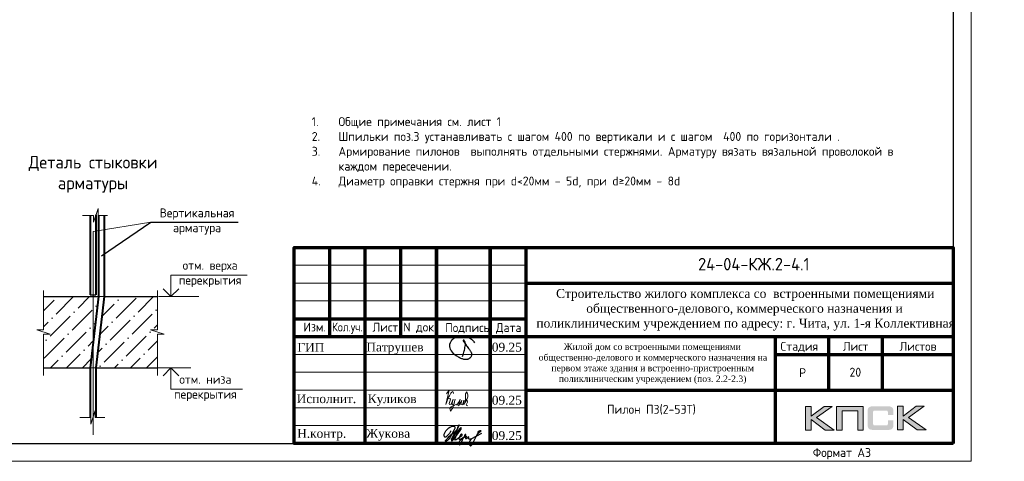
# Model space of a CAD drawing. Header units: millimetres. Extents: x 263826 to 1718326, y -423071 to 70137.
# Tile 332 of 486: x 607486 to 635115, y -198192 to -185802. Entities that reach past the tile are written whole.
import ezdxf
from ezdxf.enums import TextEntityAlignment as Align

# ---------------------------------------------------------------- set-up
doc = ezdxf.new("R2010")
doc.units = ezdxf.units.MM
doc.linetypes.add('CENTER2', pattern=[28.575, 19.05, -3.175, 3.175, -3.175])
for name, color, linetype in [('PDF7_Text', 7, 'Continuous'), ('PDF8_Text', 7, 'Continuous'), ('Рамка печать', 7, 'Continuous'), ('ТОЛСТЫЕ_ОСНОВНЫЕ', 6, 'Continuous')]:
    doc.layers.add(name, color=color, linetype=linetype)
for name, color, linetype, lineweight in [('Выноски', 20, 'Continuous', 20), ('Каркасы ригель', 3, 'Continuous', 0), ('подоснова', 151, 'Continuous', 5), ('размер', 1, 'Continuous', 25), ('РАЗМЕРЫ', 1, 'Continuous', 9), ('Рамка', 7, 'Continuous', 70), ('Текст', 7, 'Continuous', 25), ('ТОНКИЕ', 7, 'Continuous', 9)]:
    doc.layers.add(name, color=color, linetype=linetype, lineweight=lineweight)
doc.styles.add('GOST-2.304_Type-B', font='GOST_Common.ttf')
doc.styles.add('PDF Times New Roman', font='times.ttf')
doc.styles.add('style1', font='GOST_Common.ttf', dxfattribs={"height": 500})
doc.styles.add('style_Tonin', font='simplex.shx', dxfattribs={"width": 0.9})
doc.styles.add('ГОСТ', font='GOST_Common.ttf')
doc.dimstyles.new('20', dxfattribs={"dimtxt": 2.5, "dimasz": 2.5, "dimexe": 1.25, "dimexo": 0.625, "dimtad": 1, "dimdec": 0, "dimlfac": 20, "dimtxsty": 'style_Tonin', "dimblk": 'ARCHTICK', "dimcen": 0, "dimclrt": 256, "dimadec": 0, "dimazin": 0, "dimtfac": 1, "dimtdec": 0, "dimtmove": 0, "dimatfit": 0, "dimfxl": 1, "dimarcsym": 0})

# ---------------------------------------------------------------- blocks, each defined once
blk = doc.blocks.new('11')
at = {"layer": 'Выноски'}
for p, q in [((47885, 66608), (47944, 66700)), ((47944, 66700), (47962, 66737)), ((47962, 66737), (47989, 66781)), ((47989, 66781), (48016, 66806)), ((48016, 66806), (48038, 66823)), ((48038, 66823), (48060, 66786)), ((48060, 66786), (48058, 66769))]:
    blk.add_line(p, q, dxfattribs=at)
blk.add_lwpolyline([(47863, 66761), (47937, 66865), (47843, 66458), (47885, 66564), (47905, 66616), (47954, 66628), (47979, 66606), (47957, 66539), (47937, 66487), (47947, 66458), (47991, 66470), (48051, 66611), (48041, 66569), (48023, 66505), (48023, 66448), (48065, 66448), (48090, 66529), (48110, 66608), (48043, 66369), (47972, 66275), (47954, 66344), (47991, 66389), (48078, 66431), (48142, 66470), (48154, 66441), (48204, 66512), (48246, 66606), (48209, 66455), (48204, 66418), (48295, 66574), (48265, 66463), (48265, 66455), (48312, 66453), (48342, 66529), (48347, 66584), (48337, 66465), (48349, 66453), (48401, 66569), (48443, 66616), (48461, 66678), (48466, 66727), (48436, 66811), (48399, 66754), (48399, 66618), (48389, 66549), (48374, 66507), (48416, 66564), (48441, 66576), (48451, 66524), (48433, 66482), (48419, 66453), (48424, 66428), (48458, 66421)], dxfattribs=at)
blk = doc.blocks.new('яяя')
at = {"lineweight": 30}
for points in [[(345424, 110432), (345425, 110410), (345424, 110397), (345417, 110379), (345406, 110350), (345390, 110319), (345357, 110275), (345310, 110221), (345265, 110176), (345198, 110110), (345161, 110077), (345133, 110066), (345116, 110066), (345102, 110075), (345090, 110091), (345082, 110115), (345074, 110146), (345066, 110182), (345064, 110206), (345067, 110234), (345077, 110278), (345095, 110320), (345114, 110361), (345134, 110395), (345159, 110428), (345195, 110469), (345228, 110506), (345284, 110560), (345331, 110595), (345379, 110625), (345435, 110648), (345486, 110670), (345532, 110686), (345573, 110696), (345605, 110698), (345621, 110695), (345635, 110687), (345648, 110671), (345656, 110649), (345659, 110625), (345659, 110583), (345656, 110553), (345647, 110523), (345635, 110489), (345387, 110033), (345349, 109985), (345311, 109948), (345247, 109889), (345209, 109858), (345192, 109844), (345180, 109837), (345157, 109833), (345150, 109835), (345140, 109842), (345135, 109856), (345138, 109881), (345148, 109892), (345183, 109930), (345267, 110024), (345343, 110105), (345455, 110213), (345617, 110343), (345775, 110456), (345811, 110526), (345838, 110607), (345890, 110740), (345902, 110771), (345698, 110295), (345672, 110226), (345626, 110132), (345572, 110032), (345518, 109953), (345481, 109918), (345497, 110001), (345567, 110147), (345655, 110301), (345760, 110442)], [(345481, 109918), (345476, 109896), (345475, 109874), (345485, 109861), (345506, 109866), (345539, 109891), (345632, 109983), (345968, 110450), (346022, 110527), (346029, 110560), (346027, 110579), (346026, 110590), (346010, 110605), (345993, 110609), (345975, 110601), (345962, 110584), (345954, 110562), (345857, 110421), (345783, 110292), (345741, 110183), (345701, 110079), (345665, 109985), (345660, 109952), (345666, 109929), (345669, 109915), (345682, 109910), (345702, 109914), (345735, 109941), (345846, 110007), (346065, 110160), (346075, 110193), (346070, 110217), (346066, 110236), (346052, 110241), (346030, 110241), (346007, 110228), (345978, 110203), (345960, 110164), (345892, 110010), (345895, 109986), (345904, 109966), (345925, 109964), (345969, 109968), (346045, 110000), (346218, 110114), (346261, 110154), (346280, 110184), (346282, 110210), (346278, 110225), (346263, 110229), (346241, 110222), (346220, 110198), (346162, 110049), (345989, 109904), (345932, 109849), (345906, 109805), (345891, 109739), (345890, 109690), (345899, 109652), (345924, 109647), (345956, 109655), (345980, 109674), (346058, 109838), (346158, 110046), (346261, 110098), (346314, 110120), (346292, 110079), (346269, 110036), (346261, 110008), (346267, 109998), (346293, 109998), (346363, 110039), (346445, 110095), (346421, 110068), (346414, 110040), (346407, 110011), (346416, 109990), (346466, 109972), (346509, 109977), (346574, 109984), (347172, 110293)], [(346586, 109971), (346543, 109917), (346509, 109873), (346489, 109825), (346475, 109767), (346472, 109710), (346478, 109675), (346485, 109641), (346501, 109621), (346517, 109602), (346542, 109589), (346568, 109592), (346605, 109620), (346680, 109731), (346736, 109842), (346865, 110115), (346962, 110290), (346969, 110318), (346979, 110360), (347013, 110403), (347056, 110434), (347091, 110450), (347109, 110450), (347121, 110434), (347115, 110405), (347072, 110355), (347012, 110307), (346924, 110222)]]:
    blk.add_lwpolyline(points, dxfattribs=at)
blk = doc.blocks.new('Патрушев')
at = {"color": 5, "lineweight": 25}
blk.add_lwpolyline([(58.5, -35.1), (59.7, -32), (60.2, -29.8), (60.5, -28.8), (60.8, -27.6), (61.1, -26.3), (61.4, -24.7), (61.6, -23), (61.8, -21.6), (61.8, -20.5), (61.7, -19.5), (61.5, -18.6), (61.3, -17.9), (61, -17.3), (60.6, -16.9), (60.5, -16.7), (60.4, -16.6), (60.3, -16.5), (60, -16.4), (59.7, -16.4), (59.6, -16.4), (59.4, -16.5), (59.3, -16.7), (59.3, -17), (59.4, -17.1), (61.8, -21), (63.1, -22.9), (63.7, -23.6), (64.5, -24.6), (65.5, -25.9), (66.4, -27.1), (66.9, -27.7), (67.4, -28.4), (67.7, -28.9), (68, -29.5), (68.4, -30.4), (68.7, -31), (68.8, -31.7), (68.9, -32.2), (68.9, -32.7), (68.9, -33.3), (68.8, -33.8), (68.6, -34.6), (68.3, -35.2), (67.9, -35.7), (67.6, -36.2), (66.9, -36.8), (66.4, -37.1), (65.9, -37.5), (65.3, -37.9), (64.8, -38.1), (64.1, -38.3), (63.6, -38.4), (62.5, -38.5), (61.6, -38.5), (60.9, -38.4), (60.1, -38.3), (59.3, -38), (58.4, -37.7), (57.7, -37.5), (56.6, -37.3), (55.9, -36.9), (54.9, -36.3), (53.8, -35.7), (53.1, -35.2), (52.2, -34.7), (51.3, -34.1), (50.1, -33.3), (49.1, -32.3), (48, -31.1), (47.1, -29.9), (46.1, -28.7), (45.2, -27.6), (44.7, -26.5), (44.3, -25.1), (44, -24.3), (44, -23.3), (43.9, -22.5), (44, -21.5), (44.2, -20.6), (44.5, -20), (44.7, -19.1), (45, -18.2), (45.5, -17.4), (45.8, -16.9), (46.4, -16.1), (47, -15.5), (47.8, -14.8), (48.6, -14.3), (49.4, -13.8), (50.5, -13.3), (51.6, -12.9), (52.7, -12.5), (54.2, -12.1), (55.4, -11.9), (56.9, -11.8), (58.3, -11.8), (59.6, -11.9), (61, -12.1), (62.7, -12.4), (64.5, -12.9), (66.2, -13.6), (67.6, -14.3), (68.9, -15.1), (70, -16.3), (71.1, -17.5), (71.7, -18.3), (72.3, -19.3)], dxfattribs=at)
blk = doc.blocks.new('штамп кж1.1')
at = {"layer": 'Рамка печать', "lineweight": 20}
h = blk.add_hatch(color=0, dxfattribs=at)
h.paths.add_polyline_path([(419458, -85094), (419234, -85094), (418867, -85370), (418867, -85094), (418712, -85094), (418712, -85757), (418867, -85757), (418867, -85466), (419264, -85757), (419512, -85757), (419019, -85406)])
h.paths.add_polyline_path([(419737, -85219), (420175, -85219), (420175, -85757), (420329, -85757), (420329, -85094), (420165, -85094), (419583, -85094), (419583, -85251), (419583, -85757), (419737, -85757)])
h.paths.add_polyline_path([(421451, -85091), (421295, -85091), (421295, -85754), (421451, -85754), (421451, -85462), (421847, -85754), (422095, -85754), (421602, -85403), (422041, -85091), (421818, -85091), (421451, -85367)])
blk.add_hatch(color=204, dxfattribs=at).paths.add_polyline_path([(421166, -85165), (421164, -85157), (421161, -85151), (421158, -85145), (421154, -85139), (421151, -85134), (421147, -85129), (421143, -85124), (421139, -85120), (421133, -85117), (421128, -85113), (421122, -85109), (421115, -85107), (421108, -85104), (421100, -85101), (421093, -85099), (421075, -85096), (421056, -85093), (421035, -85092), (421012, -85091), (420617, -85091), (420594, -85092), (420573, -85093), (420553, -85096), (420536, -85099), (420528, -85102), (420521, -85104), (420514, -85107), (420508, -85110), (420502, -85113), (420496, -85117), (420491, -85120), (420486, -85124), (420482, -85129), (420478, -85134), (420474, -85139), (420471, -85145), (420468, -85151), (420466, -85158), (420463, -85165), (420461, -85172), (420457, -85188), (420455, -85206), (420453, -85226), (420453, -85248), (420453, -85596), (420453, -85618), (420455, -85638), (420457, -85656), (420461, -85673), (420463, -85680), (420466, -85687), (420468, -85694), (420471, -85700), (420474, -85705), (420478, -85711), (420482, -85716), (420486, -85720), (420491, -85725), (420496, -85728), (420502, -85731), (420508, -85735), (420514, -85738), (420521, -85740), (420528, -85743), (420536, -85745), (420553, -85749), (420573, -85751), (420594, -85753), (420617, -85754), (421012, -85754), (421035, -85753), (421056, -85752), (421075, -85749), (421092, -85746), (421100, -85743), (421108, -85741), (421115, -85738), (421122, -85735), (421128, -85732), (421133, -85728), (421139, -85725), (421143, -85720), (421147, -85716), (421151, -85711), (421154, -85706), (421158, -85700), (421161, -85694), (421164, -85688), (421166, -85680), (421169, -85673), (421172, -85656), (421175, -85639), (421176, -85618), (421177, -85596), (421177, -85487), (421022, -85487), (421022, -85576), (421022, -85582), (421021, -85588), (421020, -85594), (421019, -85599), (421017, -85604), (421015, -85608), (421012, -85612), (421008, -85616), (421005, -85619), (421001, -85622), (420996, -85624), (420991, -85626), (420987, -85627), (420981, -85628), (420974, -85628), (420968, -85629), (420649, -85629), (420644, -85628), (420639, -85628), (420635, -85626), (420631, -85624), (420627, -85621), (420624, -85618), (420620, -85615), (420617, -85611), (420615, -85607), (420613, -85603), (420611, -85598), (420609, -85593), (420607, -85584), (420607, -85574), (420607, -85256), (420607, -85250), (420607, -85245), (420609, -85240), (420610, -85235), (420611, -85231), (420613, -85228), (420616, -85225), (420619, -85221), (420622, -85218), (420626, -85216), (420630, -85214), (420634, -85212), (420639, -85211), (420643, -85210), (420649, -85210), (420654, -85210), (420968, -85210), (420974, -85210), (420981, -85210), (420986, -85212), (420991, -85213), (420996, -85215), (421000, -85217), (421004, -85220), (421008, -85223), (421011, -85227), (421014, -85231), (421017, -85235), (421019, -85240), (421020, -85245), (421021, -85250), (421022, -85257), (421022, -85263), (421022, -85336), (421177, -85336), (421177, -85248), (421176, -85226), (421175, -85206), (421172, -85188), (421168, -85172)])
at = {"layer": 'Рамка', "color": 7}
for p, q in [((405358, -83134), (405358, -80634)), ((407358, -83134), (407358, -80634)), ((410858, -81634), (422858, -81634)), ((404358, -82634), (410858, -82634)), ((404358, -83134), (422858, -83134)), ((419358, -83134), (419358, -84634)), ((420858, -83134), (420858, -84634)), ((417858, -83634), (422858, -83634)), ((417858, -83634), (422858, -83634)), ((410858, -84634), (422858, -84634))]:
    blk.add_line(p, q, dxfattribs=at)
at = {"layer": 'Рамка'}
for p, q in [((406358, -86134), (406358, -80634)), ((408358, -86134), (408358, -80634)), ((408358, -80634), (408358, -86134)), ((409858, -80634), (409858, -86134)), ((409858, -86134), (409858, -80634)), ((410858, -80634), (410858, -86134)), ((417858, -83134), (417858, -86134))]:
    blk.add_line(p, q, dxfattribs=at)
at = {"layer": 'Рамка', "color": 7, "lineweight": 15}
for p, q in [((404358, -81134), (410858, -81134)), ((404358, -81634), (410858, -81634)), ((404358, -82134), (410858, -82134)), ((404358, -83634), (410858, -83634)), ((404358, -84134), (410858, -84134)), ((404358, -84634), (410858, -84634)), ((404358, -85134), (410858, -85134)), ((404358, -85634), (410858, -85634))]:
    blk.add_line(p, q, dxfattribs=at)
at = {"layer": 'Рамка'}
blk.add_lwpolyline([(422858, -86134), (404358, -86134), (404358, -80634), (422858, -80634)], close=True, dxfattribs=at)
at = {"layer": 'Рамка печать', "color": 0, "lineweight": 20}
for points in [[(418712, -85757), (418712, -85094), (418867, -85094), (418867, -85370), (419234, -85094), (419458, -85094), (419019, -85406), (419512, -85757), (419264, -85757), (418867, -85466), (418867, -85757), (418712, -85757)], [(419737, -85757), (419737, -85219), (420175, -85219), (420175, -85757), (420329, -85757), (420329, -85094), (420165, -85094), (419583, -85094), (419583, -85251), (419583, -85757), (419737, -85757)], [(421295, -85754), (421295, -85091), (421451, -85091), (421451, -85367), (421818, -85091), (422041, -85091), (421602, -85403), (422095, -85754), (421847, -85754), (421451, -85462), (421451, -85754), (421295, -85754)]]:
    blk.add_lwpolyline(points, close=True, dxfattribs=at)
at = {"color": 5, "xscale": 24.5, "yscale": 24.5, "zscale": 24.5}
blk.add_blockref('Патрушев', (407651, -82836), dxfattribs=at)
at = {"color": 2, "lineweight": 60, "xscale": 0.5, "yscale": 0.5, "zscale": 0.5}
blk.add_blockref('яяя', (236038, -140993), dxfattribs=at)
at = {"layer": 'Выноски', "color": 0}
blk.add_blockref('11', (360773, -151499), dxfattribs=at)
at = {"layer": 'PDF7_Text', "insert": (410912, -84467), "char_height": 180, "width": 6881.02, "attachment_point": 7, "style": 'PDF Times New Roman'}
blk.add_mtext('\\pi1015.18152;Жилой дом со встроенными помещениями \\P\\pi311.27381;общественно-делового и коммерческого назначения на \\P\\pi667.38051;первом этаже здания и встроенно-пристроенным \\P\\pi874.76335;поликлиническим учреждением (поз. 2.2-2.3)', dxfattribs=at)
at = {"layer": 'PDF7_Text', "char_height": 248, "attachment_point": 7, "style": 'PDF Times New Roman'}
for s, insert in [('Патрушев', (406387, -83634)), ('09.25', (409908, -83561)), ('09.25', (409908, -85050)), ('Жукова', (406381, -86056)), ('09.25', (409908, -86042))]:
    blk.add_mtext(s, dxfattribs=dict(at, insert=insert))
at = {"layer": 'PDF7_Text', "insert": (406426, -85084), "char_height": 247.95, "attachment_point": 7, "style": 'PDF Times New Roman'}
blk.add_mtext_dynamic_manual_height_columns('{\\C256;Куликов}', width=2000, gutter_width=1250, heights=[0], dxfattribs=at)
at = {"layer": 'PDF8_Text', "char_height": 248, "attachment_point": 7, "style": 'PDF Times New Roman'}
for s, insert in [('ГИП', (404451, -83561)), ('Исполнит.', (404432, -85007)), ('Н.контр.', (404445, -86056))]:
    blk.add_mtext(s, dxfattribs=dict(at, insert=insert))
at = {"layer": 'Текст', "color": 7, "style": 'ГОСТ'}
blk.add_text('24-04-КЖ.2-4.1', height=350, dxfattribs=at).set_placement((417259, -81103), align=Align.MIDDLE_CENTER)
for s, p in [('Изм.', (404622, -82993)), ('Лист', (406561, -82996)), ('N док.', (407423, -82993)), ('Подпись', (408601, -83008)), ('Дата', (410023, -83008)), ('Стадия', (418009, -83534)), ('Лист', (419758, -83534)), ('Листов', (421350, -83534)), ('Р', (418530, -84272))]:
    blk.add_text(s, height=250, dxfattribs=at).set_placement(p)
at = {"layer": 'Текст', "color": 7, "style": 'ГОСТ', "width": 0.9}
blk.add_text('Кол.уч.', height=250, dxfattribs=at).set_placement((405423, -82992))
at = {"layer": 'Текст', "color": 7, "insert": (411117, -81801), "char_height": 250, "attachment_point": 1, "style": 'ГОСТ'}
blk.add_mtext_dynamic_manual_height_columns('\\pi594.35517;{\\fTimes New Roman|b0|i0|c204|p18;\\C256;Строительство жилого комплекса со  встроенными помещениями \\P\\pi1441.86779;общественного-делового, коммерческого назначения и \\P\\pi41.3631;поликлиническим учреждением по адресу: г. Чита, ул. 1-я Коллективная}', width=11543.07, gutter_width=12.5, heights=[0], dxfattribs=at)
blk = doc.blocks.new('*U46')
at = {"layer": 'ТОЛСТЫЕ_ОСНОВНЫЕ', "color": 6}
blk.add_lwpolyline([(20, 5), (415, 5), (415, 292), (20, 292)], close=True, dxfattribs=at)
at = {"layer": 'ТОНКИЕ'}
blk.add_lwpolyline([(0, 0), (420, 0), (420, 297), (0, 297)], close=True, dxfattribs=at)
at = {"layer": 'Текст', "style": 'style1'}
blk.add_text('Формат А3', height=2.5, dxfattribs=at).set_placement((375.57, 1.2))
blk = doc.blocks.new('*T465')
at = {"layer": 'Каркасы ригель', "color": 0, "linetype": 'ByBlock', "lineweight": -2, "transparency": 16777216}
for p, q in [((0, 0), (1500, 0)), ((0, -1000), (1500, -1000))]:
    blk.add_line(p, q, dxfattribs=at)
at = {"layer": 'Каркасы ригель', "color": 0, "linetype": 'ByBlock', "lineweight": 50, "transparency": 16777216}
for p, q in [((0, 0), (0, -1000)), ((1500, 0), (1500, -1000))]:
    blk.add_line(p, q, dxfattribs=at)
at = {"layer": 'Каркасы ригель', "color": 0, "linetype": 'Continuous', "lineweight": 0, "transparency": 16777216, "insert": (750, -500), "char_height": 250, "width": 1000, "attachment_point": 5, "style": 'ГОСТ'}
blk.add_mtext('20', dxfattribs=at)
blk = doc.blocks.new('_ArchTick')
at = {"color": 0, "linetype": 'ByBlock', "const_width": 0.15}
blk.add_lwpolyline([(-0.5, -0.5), (0.5, 0.5)], dxfattribs=at)

msp = doc.modelspace()

# ---------------------------------------------------------------- hatches: boundary and pattern name
at = {"lineweight": 5}
h = msp.add_hatch(dxfattribs=at)
h.set_pattern_fill('ANSI36', color=256, scale=100, style=0)
h.set_pattern_definition([(45, (420649.7, -258443.15), (168.3798, 617.3926), [793.75, -158.75, 0, -158.75])])
h.paths.add_polyline_path([(609693.05859, -193571.28504), (609548.85129, -193571.28504), (609548.85129, -194847.21559)])
h.paths.add_polyline_path([(611351.20767, -193571.28504), (609853.05859, -193571.28504), (609627.01603, -195571.28504), (611351.20767, -195571.28504), (611351.20767, -194626.71719), (611542.49282, -194626.71719), (611159.92253, -194499.19376), (611351.20767, -194499.19376)])
h.paths.add_polyline_path([(609548.85129, -193571.28504), (608154.32692, -193571.28504), (608154.32692, -194499.19376), (607963.04178, -194499.19376), (608345.61207, -194626.71719), (608154.32692, -194626.71719), (608154.32692, -195571.28504), (609467.01603, -195571.28504), (609548.85129, -194847.21559)])

# ---------------------------------------------------------------- linework, layer by layer
at = {"color": 0, "lineweight": 40}
for p, q in [((609467.01603, -191289.84009, -3100), (609467.01603, -193521.28504, -3100)), ((609627.01603, -191279.98276, -3100), (609627.01603, -193521.28504, -3100))]:
    msp.add_line(p, q, dxfattribs=at)
at = {"lineweight": 20}
for p, q in [((609548.85129, -191746.91907, -3100), (611169.43913, -191483.72239, -3100)), ((611262.84376, -195571.28504, -3100), (612288.54842, -195571.28504, -3100))]:
    msp.add_line(p, q, dxfattribs=at)
at = {"color": 0, "linetype": 'CENTER2', "lineweight": 18}
msp.add_line((609548.85129, -191746.91907, -3100), (609548.85129, -197448.81395, -3100), dxfattribs=at)
at = {"color": 0, "lineweight": 30}
for p, q in [((608154.32692, -193571.28504, -3100), (609693.05859, -193571.28504, -3100)), ((609467.01603, -193521.28504, -3100), (609627.01603, -193521.28504, -3100)), ((609853.05859, -193571.28504, -3100), (611351.20767, -193571.28504, -3100)), ((608151.46281, -195571.28504, -3100), (609467.01603, -195571.28504, -3100)), ((609627.01603, -195571.28504, -3100), (611348.34356, -195571.28504, -3100))]:
    msp.add_line(p, q, dxfattribs=at)
at = {"lineweight": 15}
for p, q in [((609693.05859, -193571.28504, -3100), (609853.05859, -193571.28504, -3100)), ((609467.01603, -195571.28504, -3100), (609627.01603, -195571.28504, -3100))]:
    msp.add_line(p, q, dxfattribs=at)
at = {"lineweight": 20, "ltscale": 50}
msp.add_line((611383.9965, -193571.28504, -3100), (612510.93945, -193571.28504, -3100), dxfattribs=at)
at = {"linetype": 'ByBlock', "lineweight": 18, "elevation": -3100}
for points in [[(609248.21821, -191291.78103), (609559.32156, -191291.78103), (609559.32156, -191483.06618), (609686.84499, -191100.49588), (609686.84499, -191291.78103), (609951.15105, -191291.78103)], [(608154.32692, -193398.09275), (608154.32692, -194499.19376), (607963.04178, -194499.19376), (608345.61207, -194626.71719), (608154.32692, -194626.71719), (608154.32692, -195783.59275)], [(611351.20767, -193398.09275), (611351.20767, -194499.19376), (611159.92253, -194499.19376), (611542.49282, -194626.71719), (611351.20767, -194626.71719), (611351.20767, -195783.59275)], [(609170.18442, -196959.43934), (609481.28777, -196959.43934), (609481.28777, -197150.72449), (609608.81121, -196768.1542), (609608.81121, -196959.43934), (609873.11726, -196959.43934)]]:
    msp.add_lwpolyline(points, dxfattribs=at)
at = {"color": 0, "lineweight": 40, "elevation": -3100}
for points in [[(609693.05859, -191291.78103), (609693.05859, -193571.28504), (609467.01603, -195571.28504), (609467.01603, -196959.43934)], [(609853.05859, -191291.78103), (609853.05859, -193571.28504), (609627.01603, -195571.28504), (609627.01603, -196959.43934)]]:
    msp.add_lwpolyline(points, dxfattribs=at)
at = {"lineweight": 30, "elevation": -3100}
for points in [[(611954.06382, -193350.63112), (611731.04721, -193571.28504), (611508.03059, -193350.63112)], [(611954.06382, -195791.93896), (611731.04721, -195571.28504), (611508.03059, -195791.93896)]]:
    msp.add_lwpolyline(points, dxfattribs=at)
at = {"layer": 'подоснова', "elevation": -3100}
for points in [[(611731.04721, -193571.28504), (611731.04721, -192971.28504), (613872.64444, -192971.28504)], [(611731.04721, -195571.28504), (611731.04721, -196171.28504), (613739.8273, -196171.28504)]]:
    msp.add_lwpolyline(points, dxfattribs=at)

# ---------------------------------------------------------------- block references
at = {"xscale": 100, "yscale": 100, "zscale": 100}
msp.add_blockref('*U46', (592184.65734, -198191.77617, 3100), dxfattribs=at)
msp.add_blockref('*T465', (630184.65734, -195191.77617, 3100))
at = {"layer": 'размер'}
for p in [(70023.82038, -111557.55482, 3100), (120612.64314, -111557.55482, 3100), (165719.48801, -111557.55482, 3100), (210826.33288, -111557.55482, 3100)]:
    msp.add_blockref('штамп кж1.1', p, dxfattribs=at)

# ---------------------------------------------------------------- texts
at = {"ltscale": 100, "char_height": 250, "width": 17398.1240905, "attachment_point": 1, "style": 'GOST-2.304_Type-B'}
for insert in [(525468.55833, -188536.45633, 3100), (570575.4032, -188536.45633, 3100), (615682.24807, -188536.45633, 3100)]:
    msp.add_mtext('\\pi-750,l750,t750,5000;1.^IОбщие примечания см. лист 1\\P2.^IШпильки поз.3 устанавливать с шагом 400 по вертикали и с шагом  400 по горизонтали .\\P3.^IАрмирование пилонов  выполнять отдельными стержнями. Арматуру вязать вязальной проволокой в каждом пересечении.\\P{\\C7;4.^IДиаметр оправки стержня при d<20мм - 5d, при d≥20мм - 8d}', dxfattribs=dict(at, insert=insert))
at = {"layer": 'РАЗМЕРЫ', "attachment_point": 5, "style": 'GOST-2.304_Type-B'}
for s, insert, char_height in [('Деталь стыковки\\Pарматуры ', (609543.73797, -190139.68968), 350), ('Вертикальная\\Pарматура', (612462.65989, -191464.6215), 250), ('отм. верха \\Pперекрытия', (612830.39968, -192935.06924), 250), ('отм. низа \\Pперекрытия', (612697.58254, -196135.06924), 250)]:
    msp.add_mtext_dynamic_manual_height_columns(s, width=3941.2127758, gutter_width=625, heights=[0], dxfattribs=dict(at, insert=insert, char_height=char_height))
at = {"layer": 'Текст', "color": 7, "char_height": 250, "attachment_point": 1, "style": 'ГОСТ'}
for s, insert in [('\\pi3500;{\\C0;\\P\\pi1371.59091;План пилонов} 2-5-го этажа{\\H1.83333x; }', (480882.14484, -196191.77617, 3100)), ('\\pi3500;{\\C256;\\P\\pi2264.39394;Пилон П1 (2-5ЭТ)}', (531470.96759, -196191.77617, 3100)), ('\\pi3500;{\\C256;\\P\\pi2239.39394;Пилон П2 (2-5ЭТ)}', (576577.81247, -196191.77617, 3100)), ('\\pi3500;{\\C256;\\P\\pi2282.19697;Пилон П3(2-5ЭТ)}', (621684.65734, -196191.77617, 3100))]:
    msp.add_mtext_dynamic_manual_height_columns(s, width=7000, gutter_width=12.5, heights=[1500], dxfattribs=dict(at, insert=insert))

# ---------------------------------------------------------------- leaders
at = {"layer": 'подоснова', "has_arrowhead": 0}
msp.add_leader([(609783.89678, -192431.53303, -3100), (611169.43913, -191483.72239, -3100), (613620.86988, -191483.72239, -3100)], dimstyle='20', override={"dimasz": 1.5, "dimldrblk": 'Dot'}, dxfattribs=at)

doc.saveas('drawing.dxf')
